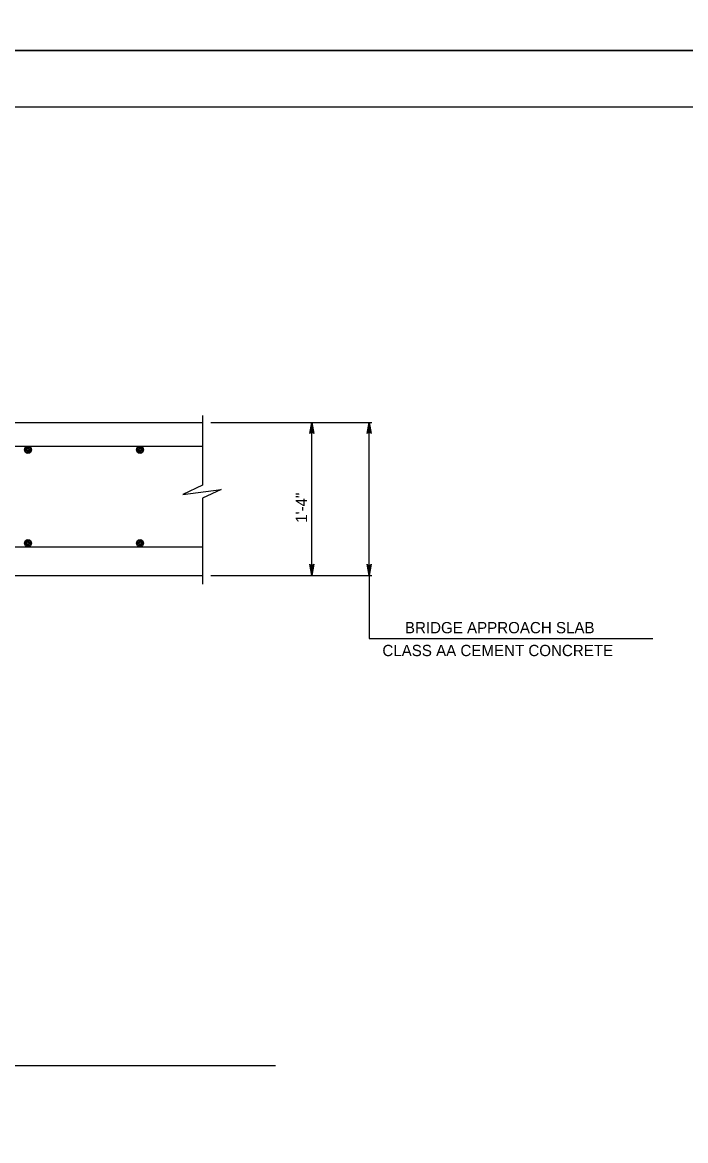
# Model space of a CAD drawing. Extents: x 636530 to 644067, y 294168 to 299122.
# Drawn here: x 638476.5 to 638652.7, y 296849 to 297146 of the extents above; entities that cross this region are included whole.
import ezdxf

# ---------------------------------------------------------------- set-up
doc = ezdxf.new("R2010")
doc.units = 0
doc.layers.add('1', color=7, linetype='Continuous')
doc.layers.add('PLT-BNDY', color=7, linetype='Continuous')

msp = doc.modelspace()

# ---------------------------------------------------------------- linework, layer by layer
at = {"layer": '1'}
for p, q in [((638991.78, 297123.48), (638205.78, 297123.48)), ((638524.32, 297041.6), (638524.32, 297023.1)), ((638376.03, 297039.73), (638524.32, 297039.73)), ((638526.53, 297039.73), (638569.31, 297039.73)), ((638553.39, 296999.09), (638553.39, 297039.73)), ((638568.63, 296999.09), (638568.63, 297039.73)), ((638473.79, 297033.38), (638524.32, 297033.38)), ((638524.32, 297019.58), (638524.32, 296996.78)), ((638473.79, 297006.71), (638524.32, 297006.71)), ((638374.69, 296999.09), (638524.32, 296999.09)), ((638526.53, 296999.09), (638569.31, 296999.09)), ((638568.63, 296999.09), (638568.63, 296982.36)), ((638568.63, 296982.36), (638644.02, 296982.36)), ((638251.9, 296868.89), (638543.73, 296868.89))]:
    msp.add_line(p, q, dxfattribs=at)
for points in [[(638553.39, 297039.73), (638553.95, 297036.75), (638553.79, 297036.98), (638553.59, 297037.09), (638553.39, 297037.13), (638553.19, 297037.09), (638552.99, 297036.98), (638552.83, 297036.75), (638553.39, 297039.73), (638552.99, 297036.98), (638553.19, 297037.09), (638553.39, 297039.73), (638553.39, 297037.13), (638553.59, 297037.09), (638553.39, 297039.73), (638553.79, 297036.98)], [(638568.63, 297039.73), (638569.19, 297036.75), (638569.03, 297036.98), (638568.83, 297037.09), (638568.63, 297037.13), (638568.43, 297037.09), (638568.23, 297036.98), (638568.07, 297036.75), (638568.63, 297039.73), (638568.23, 297036.98), (638568.43, 297037.09), (638568.63, 297039.73), (638568.63, 297037.13), (638568.83, 297037.09), (638568.63, 297039.73), (638569.03, 297036.98)], [(638524.32, 297023.1), (638519.13, 297020.56), (638529.28, 297021.94), (638524.32, 297019.58)], [(638553.39, 296999.09), (638552.83, 297002.07), (638552.99, 297001.84), (638553.19, 297001.72), (638553.39, 297001.69), (638553.59, 297001.72), (638553.79, 297001.84), (638553.95, 297002.07), (638553.39, 296999.09), (638553.79, 297001.84), (638553.59, 297001.72), (638553.39, 296999.09), (638553.39, 297001.69), (638553.19, 297001.72), (638553.39, 296999.09), (638552.99, 297001.84)], [(638568.63, 296999.09), (638568.07, 297002.07), (638568.23, 297001.84), (638568.43, 297001.72), (638568.63, 297001.69), (638568.83, 297001.72), (638569.03, 297001.84), (638569.19, 297002.07), (638568.63, 296999.09), (638569.03, 297001.84), (638568.83, 297001.72), (638568.63, 296999.09), (638568.63, 297001.69), (638568.43, 297001.72), (638568.63, 296999.09), (638568.23, 297001.84)]]:
    msp.add_lwpolyline(points, dxfattribs=at)
for centre, radius in [((638477.99, 297032.43), 0.952), ((638477.99, 297032.43), 0.714), ((638477.99, 297032.43), 0.476), ((638507.75, 297032.43), 0.952), ((638507.75, 297032.43), 0.714), ((638507.75, 297032.43), 0.476), ((638477.99, 297032.43), 0.238), ((638507.75, 297032.43), 0.238), ((638477.99, 297007.66), 0.952), ((638477.99, 297007.66), 0.714), ((638477.99, 297007.66), 0.476), ((638477.99, 297007.66), 0.238), ((638507.75, 297007.66), 0.952), ((638507.75, 297007.66), 0.714), ((638507.75, 297007.66), 0.476), ((638507.75, 297007.66), 0.238)]:
    msp.add_circle(centre, radius, dxfattribs=at)
at = {"layer": 'PLT-BNDY'}
for points in [[(638165.78, 297732.48), (639006.78, 297732.48), (639006.78, 297138.48), (638165.78, 297138.48)], [(638165.78, 297138.48), (639006.78, 297138.48), (639006.78, 296544.48), (638165.78, 296544.48)]]:
    msp.add_lwpolyline(points, close=True, dxfattribs=at)

# ---------------------------------------------------------------- texts
at = {"layer": '1'}
for s, rotation, p in [('1\'-4"', 90, (638552.13, 297013.07)), ('BRIDGE APPROACH SLAB', 360, (638578.13, 296983.72)), ('CLASS AA CEMENT CONCRETE', 360, (638572.14, 296977.65))]:
    msp.add_text(s, height=3, rotation=rotation, dxfattribs=at).set_placement(p)

doc.saveas('drawing.dxf')
